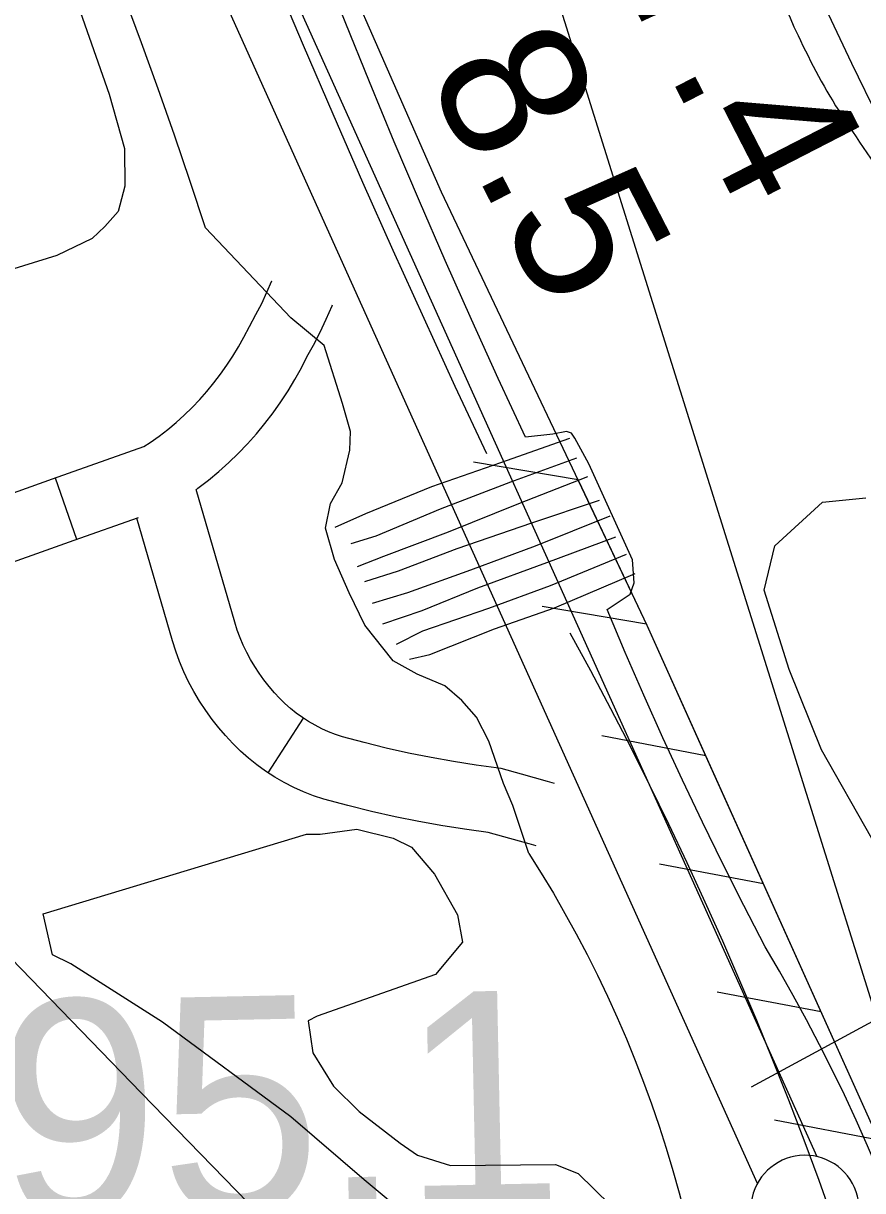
# Model space of a CAD drawing. Extents: x 3684037 to 3722149, y 433263 to 459021.
# Drawn here: x 3708794 to 3709181, y 438952 to 439490 of the extents above; entities that cross this region are included whole.
import ezdxf

# ---------------------------------------------------------------- set-up
doc = ezdxf.new("R2010")
doc.units = 0
for name, color, linetype in [('V-FLOD-BASE', 7, 'Continuous'), ('V-LEVE-TOET', 7, 'Continuous'), ('V-RAIL-TRAK', 7, 'Continuous'), ('V-RIVR-EDGE', 7, 'Continuous'), ('V-RIVR-RANG', 7, 'Continuous'), ('V-ROAD-CNTR', 7, 'Continuous'), ('V-RRAP-FSHR', 7, 'Continuous'), ('V-SITE-VEGE', 7, 'Continuous'), ('V-SURV-IDEN', 7, 'Continuous'), ('V-SURV-LINE', 7, 'Continuous'), ('V-TOPO-MINR', 7, 'Continuous'), ('V-UTIL-IDEN', 7, 'Continuous'), ('V-UTIL-LINE', 7, 'Continuous')]:
    doc.layers.add(name, color=color, linetype=linetype)

msp = doc.modelspace()

# ---------------------------------------------------------------- linework, layer by layer
at = {"layer": 'V-FLOD-BASE'}
for points in [[(3709008.02, 439291.22), (3708993.44, 439322.36), (3708979.06, 439353.61), (3708964.88, 439384.94), (3708950.89, 439416.37), (3708937.11, 439447.88), (3708923.52, 439479.48), (3708910.14, 439511.16), (3708896.96, 439542.93), (3708890.12, 439560.05), (3708883.05, 439577.07), (3708875.75, 439594), (3708868.23, 439610.83), (3708860.48, 439627.56), (3708852.51, 439644.19), (3708844.32, 439660.71), (3708835.91, 439677.11), (3708776.04, 439792.42), (3708716.06, 439907.66), (3708655.95, 440022.85)], [(3709171.16, 438920.78), (3709169.98, 438927.16), (3709167.81, 438937.53), (3709161.14, 438956.2), (3709154.26, 438974.79), (3709147.18, 438993.3), (3709139.89, 439011.74), (3709132.4, 439030.09), (3709124.7, 439048.36), (3709116.81, 439066.54), (3709108.71, 439084.64), (3709100.41, 439102.64), (3709091.91, 439120.55), (3709083.21, 439138.36), (3709074.32, 439156.08), (3709065.23, 439173.69), (3709055.94, 439191.21), (3709046.46, 439208.62)]]:
    msp.add_lwpolyline(points, dxfattribs=at)
at = {"layer": 'V-LEVE-TOET'}
for points in [[(3709025.83, 439298.91), (3709013.27, 439325.95), (3709000.93, 439353.1), (3708988.83, 439380.34), (3708976.95, 439407.69), (3708965.31, 439435.14), (3708953.89, 439462.69), (3708942.72, 439490.33), (3708931.78, 439518.07), (3708927.97, 439530.31), (3708923.97, 439542.5), (3708919.77, 439554.61), (3708915.38, 439566.66), (3708910.8, 439578.64), (3708906.02, 439590.54), (3708901.06, 439602.36), (3708895.9, 439614.11), (3708890.56, 439625.77), (3708885.03, 439637.34), (3708879.32, 439648.82), (3708831.88, 439740.05), (3708784.16, 439831.13), (3708736.16, 439922.06)], [(3708917.68, 439353.94), (3708878.29, 439395.4), (3708871.23, 439416.84), (3708863.98, 439438.21), (3708856.52, 439459.52), (3708848.87, 439480.75), (3708841.02, 439501.91)], [(3709027.41, 439107.02), (3709019.96, 439129.18), (3709015.73, 439139.2), (3709008.88, 439158.82), (3709003.28, 439169.79), (3708996.52, 439177.61), (3708988.6, 439184.24), (3708975.96, 439189.64), (3708964.89, 439195.85), (3708951.76, 439212.27), (3708944.56, 439227.17), (3708937.74, 439242.46), (3708933.69, 439256.99), (3708935.95, 439268.42), (3708941.38, 439277.92), (3708944.8, 439292.9), (3708945.12, 439301.56), (3708941.48, 439314.52), (3708932.99, 439341.22), (3708917.68, 439353.94)], [(3709063.47, 439219.42), (3709074.03, 439226.59), (3709075.96, 439231.73), (3709075.09, 439242.35), (3709055.04, 439286.66), (3709048.65, 439298.41), (3709047.05, 439300.76), (3709044.69, 439301.53), (3709038.4, 439300.3), (3709025.83, 439298.91)], [(3709196.04, 438921.07), (3709193.82, 438934.02), (3709191.33, 438947.24), (3709188.6, 438960.43), (3709183.54, 438972.28), (3709178.28, 438984.06), (3709172.84, 438995.74), (3709167.21, 439007.34), (3709161.41, 439018.85), (3709155.42, 439030.27), (3709149.25, 439041.59), (3709142.9, 439052.81), (3709136.37, 439063.93), (3709126.51, 439083.01), (3709116.86, 439102.19), (3709107.42, 439121.48), (3709098.19, 439140.87), (3709089.19, 439160.36), (3709080.4, 439179.95), (3709071.82, 439199.64), (3709063.47, 439219.42)], [(3709027.41, 439107.02), (3709033.12, 439097.93), (3709038.67, 439088.73), (3709044.02, 439079.42), (3709049.2, 439070.02), (3709054.2, 439060.51), (3709059.02, 439050.91), (3709063.65, 439041.22), (3709068.08, 439031.45), (3709072.33, 439021.59), (3709076.4, 439011.64), (3709080.26, 439001.63), (3709083.94, 438991.54), (3709087.42, 438981.38), (3709090.7, 438971.15), (3709093.79, 438960.87), (3709096.68, 438950.53), (3709099.36, 438940.13), (3709101.85, 438929.68), (3709103.96, 438920)]]:
    msp.add_lwpolyline(points, dxfattribs=at)
at = {"layer": 'V-RAIL-TRAK'}
msp.add_lwpolyline([(3708925.41, 438917.92), (3708848.7, 438996.7), (3708770.11, 439077.72), (3708719.03, 439130.96), (3708667.78, 439184.04), (3708647.47, 439204.94), (3708564.8, 439289.72), (3708513.06, 439342.32), (3708461.16, 439394.76), (3708386.95, 439470.75), (3708312.86, 439546.86), (3708238.9, 439623.09), (3708165.06, 439699.45), (3708091.34, 439775.92), (3708071.79, 439796.12), (3708052.4, 439816.5), (3708033.19, 439837.03), (3708014.15, 439857.72), (3707995.28, 439878.57), (3707976.58, 439899.58), (3707958.06, 439920.73), (3707944.44, 439936.56)], dxfattribs=at)
at = {"layer": 'V-RIVR-EDGE'}
msp.add_spline([(3705459.26, 448025.43), (3705478.18, 447991.02), (3705490.65, 447962.68), (3705497.89, 447946.89), (3705515.2, 447915.31), (3705550.22, 447853.76), (3705577.2, 447806.38), (3705592.09, 447777.23), (3705613.01, 447735.52), (3705627.09, 447702.74), (3705648.41, 447660.63), (3705670.94, 447613.26), (3705688.64, 447575.61), (3705703.12, 447542.82), (3705728.05, 447487.77), (3705750.16, 447433.12), (3705764.23, 447399.52), (3705787.56, 447350.54), (3705800.43, 447321.8), (3705823.77, 447277.66), (3705853.13, 447212.89), (3705867.2, 447179.7), (3705884.51, 447148.52), (3705906.22, 447095.49), (3705936, 447039.61), (3705952.47, 446996.31), (3705954.47, 446986.6), (3705964.51, 446959.07), (3705978.19, 446928.31), (3706001.93, 446883.77), (3706017.22, 446850.17), (3706031.3, 446824.25), (3706060.3, 446774.85), (3706084.87, 446736.78), (3706095.75, 446723.41), (3706096.15, 446720.17), (3706091.28, 446714.52), (3706089.66, 446713.31), (3706090.46, 446708.86), (3706096.11, 446705.61), (3706102.98, 446703.57), (3706108.63, 446696.69), (3706116.28, 446683.32), (3706129.96, 446657.01), (3706163.36, 446591.82), (3706169.39, 446575.63), (3706187.09, 446537.58), (3706212.81, 446473.62), (3706230.09, 446432.33), (3706247.4, 446398.32), (3706265.12, 446371.19), (3706278.81, 446345.27), (3706293.68, 446309.65), (3706314.59, 446262.29), (3706333.51, 446225.85), (3706356.04, 446180.1), (3706380.19, 446133.54), (3706396.28, 446102.36), (3706412.79, 446074.82), (3706429.69, 446038.79), (3706446.98, 445997.91), (3706455.38, 445962.3), (3706478.24, 445886.22), (3706492.71, 445852.22), (3706510.4, 445809.72), (3706528.1, 445771.66), (3706558.26, 445705.27), (3706582.81, 445657.09), (3706597.69, 445624.3), (3706628.26, 445558.31), (3706659.61, 445483.02), (3706677.69, 445432.84), (3706696.97, 445381.03), (3706750.05, 445262.42), (3706782.63, 445193.19), (3706806.77, 445141.78), (3706827.68, 445093.6), (3706850.97, 445029.25), (3706864.2, 444984.33), (3706871.8, 444949.54), (3706889.46, 444896.93), (3706899.9, 444865.77), (3706912.35, 444832.17), (3706928.85, 444798.16), (3706942.54, 444773.46), (3706966.27, 444725.28), (3706990.42, 444679.53), (3707016.98, 444624.47), (3707033.86, 444586.01), (3707080.51, 444481.98), (3707095.38, 444444.74), (3707112.27, 444405.07), (3707123.13, 444381.18), (3707171.39, 444273.5), (3707203.15, 444200.64), (3707218.02, 444163.8), (3707250.2, 444096.19), (3707257.43, 444074.34), (3707269.88, 444041.55), (3707288.36, 443990.56), (3707304.03, 443950.08), (3707342.97, 443837.97), (3707365.86, 443772.01), (3707378.69, 443728.71), (3707379.87, 443714.15), (3707381.06, 443702.82), (3707387.47, 443682.18), (3707398.33, 443657.08), (3707418.05, 443619.03), (3707438.98, 443578.54), (3707454.25, 443542.11), (3707473.14, 443492.73), (3707483.18, 443464.39), (3707531.06, 443368.04), (3707542.73, 443344.96), (3707550.76, 443323.91), (3707556.78, 443302.46), (3707556.76, 443297.61), (3707558.76, 443289.12), (3707568.43, 443273.32), (3707583.72, 443244.57), (3707593.78, 443221.9), (3707598.21, 443213.4), (3707609.51, 443204.88), (3707611.91, 443195.17), (3707611.87, 443180.61), (3707615.48, 443168.07), (3707621.91, 443150.26), (3707634.38, 443126.78), (3707648.07, 443102.08), (3707655.3, 443081.84), (3707660.54, 443073.33), (3707674.23, 443051.47), (3707678.64, 443034.07), (3707682.63, 443015.46), (3707689.47, 442998.45), (3707701.92, 442964.46), (3707713.96, 442928.44), (3707721.18, 442903.35), (3707726.4, 442888.78), (3707738.08, 442871.77), (3707743.71, 442857.2), (3707744.49, 442845.06), (3707747.27, 442826.05), (3707753.71, 442815.52), (3707762.98, 442801.35), (3707770.21, 442783.94), (3707772.59, 442762.1), (3707776.17, 442738.23), (3707779.76, 442720.03), (3707786.59, 442702.62), (3707805.5, 442663.35), (3707822.8, 442627.32), (3707832.03, 442599.39), (3707839.25, 442573.9), (3707845.68, 442561.35), (3707852.54, 442552.44), (3707860.19, 442541.9), (3707869.47, 442530.56), (3707886.39, 442507.87), (3707898.86, 442479.94), (3707916.14, 442434.61), (3707928.58, 442395.76), (3707943.44, 442356.5), (3707965.58, 442316.41), (3707989.73, 442269.04), (3708009.84, 442227.74), (3708024.72, 442192.53), (3708061.32, 442114.39), (3708074.2, 442088.48), (3708094.31, 442045.57), (3708116.02, 441996.58), (3708126.06, 441968.25), (3708137.69, 441927.79), (3708147.33, 441899.46), (3708157.76, 441868.3), (3708179.06, 441812.44), (3708203.96, 441746.87), (3708227.69, 441693.84), (3708249.81, 441646.07), (3708265.1, 441615.3), (3708271.52, 441595.87), (3708278.37, 441582.11), (3708308.11, 441508.44), (3708330.63, 441457.84), (3708349.91, 441405.22), (3708369.56, 441340.07), (3708384.01, 441295.55), (3708395.26, 441268.43), (3708411.76, 441234.83), (3708423.42, 441209.33), (3708441.12, 441169.65), (3708458.42, 441135.24), (3708469.27, 441110.55), (3708475.29, 441089.1), (3708486.95, 441061.57), (3708507.06, 441017.45), (3708523.54, 440978.59), (3708539.2, 440935.69), (3708564.14, 440883.06), (3708587.09, 440841.35), (3708595.14, 440826.77), (3708600.35, 440809.37), (3708606.75, 440778.22), (3708615.59, 440755.15), (3708636.86, 440692.01), (3708652.92, 440644.26), (3708673.41, 440592.04), (3708688.69, 440554.4), (3708705.96, 440506.64), (3708725.66, 440462.92), (3708743.35, 440422.44), (3708759.44, 440387.62), (3708800.05, 440293.31), (3708820.96, 440246.35), (3708835.03, 440211.54), (3708849.1, 440180.36), (3708876.06, 440124.9), (3708892.16, 440093.72), (3708912.28, 440054.85), (3708922.33, 440030.97), (3708931.96, 439999.81), (3708939.18, 439978.77), (3708948.02, 439954.08), (3708952.41, 439931.83), (3708956, 439911.6), (3708960.02, 439899.46), (3708969.65, 439870.32), (3708986.94, 439829.84), (3708999.38, 439794.22), (3709014.65, 439755.37), (3709034.75, 439705.18), (3709046.8, 439671.58), (3709063.28, 439633.13), (3709075.77, 439614.5), (3709093.1, 439592.62), (3709106, 439574.39), (3709121.71, 439548.87), (3709151.47, 439484.1), (3709171.6, 439447.25), (3709197.38, 439407.56), (3709211.05, 439376.8), (3709222.31, 439350.08), (3709240.4, 439308.79), (3709252.87, 439281.67), (3709266.15, 439254.94), (3709270.98, 439245.63), (3709296.34, 439199.88), (3709313.22, 439158.99), (3709331.31, 439114.87), (3709341.34, 439082.5), (3709360.25, 439046.46), (3709378.76, 439008.81), (3709407.72, 438944.44), (3709416.41, 438923.63)], degree=3, dxfattribs=at)
at = {"layer": 'V-RIVR-RANG'}
msp.add_line((3709129.98, 438999.39), (3709797.83, 439362.13), dxfattribs=at)
at = {"layer": 'V-ROAD-CNTR'}
for p, q in [((3708809.01, 439280.19), (3708818.94, 439251.88)), ((3708907.21, 439144.16), (3708923.49, 439169.36))]:
    msp.add_line(p, q, dxfattribs=at)
for points in [[(3708763.99, 439264.07), (3708807.81, 439279.77), (3708849.93, 439294.55), (3708852.81, 439296.46), (3708856.91, 439299.4), (3708860.91, 439302.49), (3708864.78, 439305.73), (3708868.54, 439309.11), (3708872.16, 439312.63), (3708875.66, 439316.28), (3708879.02, 439320.05), (3708882.24, 439323.94), (3708885.31, 439327.95), (3708888.23, 439332.07), (3708890.99, 439336.29), (3708893.59, 439340.6), (3708896.03, 439345.01), (3708898.56, 439350), (3708901.61, 439355.49), (3708904.23, 439360.59), (3708906.68, 439365.76), (3708908.96, 439370.98), (3708908.97, 439371)], [(3708873.97, 439274.72), (3708874.84, 439275.34), (3708879.71, 439279.11), (3708884.44, 439283.06), (3708889.02, 439287.19), (3708893.44, 439291.47), (3708897.7, 439295.92), (3708901.8, 439300.52), (3708905.72, 439305.26), (3708909.46, 439310.15), (3708913.02, 439315.17), (3708916.39, 439320.32), (3708919.57, 439325.58), (3708922.54, 439330.96), (3708925.06, 439335.93), (3708928.06, 439341.33), (3708931.13, 439347.29), (3708934, 439353.33), (3708936.66, 439359.46), (3708936.85, 439359.93)], [(3709039.26, 439139.23), (3709035.99, 439140.21), (3709024.01, 439143.62), (3709014.7, 439146.19), (3709003.08, 439147.74), (3708992.67, 439149.36), (3708982.3, 439151.21), (3708971.98, 439153.29), (3708961.69, 439155.59), (3708951.47, 439158.11), (3708941.55, 439160.79), (3708938.31, 439161.86), (3708935.09, 439163.11), (3708931.94, 439164.52), (3708928.88, 439166.09), (3708925.88, 439167.82), (3708922.98, 439169.69), (3708920.19, 439171.71), (3708917.49, 439173.86), (3708914.91, 439176.16), (3708912.45, 439178.57), (3708910.12, 439181.12), (3708907.75, 439183.97), (3708905.28, 439187.06), (3708903.08, 439190.08), (3708901.02, 439193.19), (3708899.11, 439196.39), (3708897.35, 439199.69), (3708895.75, 439203.06), (3708894.3, 439206.49), (3708893.01, 439210), (3708891.83, 439213.72), (3708874.08, 439274.8)], [(3708461.6, 439114.35), (3708485.85, 439123.29), (3708510.03, 439132.42), (3708534.13, 439141.74), (3708558.16, 439151.26), (3708582.11, 439160.96), (3708605.98, 439170.85), (3708629.78, 439180.93), (3708653.06, 439191.02), (3708672.2, 439198.09), (3708691.72, 439205.35), (3708711.25, 439212.64), (3708730.69, 439219.94), (3708774.2, 439235.86), (3708817.84, 439251.5), (3708847.42, 439261.88)], [(3709030.71, 439110.48), (3709027.6, 439111.4), (3709015.91, 439114.74), (3709008.7, 439116.73), (3708998.79, 439118.05), (3708987.73, 439119.77), (3708976.72, 439121.74), (3708965.75, 439123.94), (3708954.83, 439126.38), (3708943.97, 439129.06), (3708932.91, 439132.04), (3708928.15, 439133.62), (3708923.51, 439135.43), (3708918.98, 439137.46), (3708914.54, 439139.72), (3708910.24, 439142.21), (3708906.06, 439144.91), (3708902.02, 439147.82), (3708898.14, 439150.93), (3708894.43, 439154.23), (3708890.88, 439157.72), (3708887.51, 439161.38), (3708884.5, 439165.01), (3708881.44, 439168.83), (3708878.42, 439172.97), (3708875.6, 439177.24), (3708872.98, 439181.64), (3708870.57, 439186.15), (3708868.37, 439190.77), (3708866.38, 439195.49), (3708864.62, 439200.29), (3708863.12, 439205.01), (3708846.67, 439261.61)]]:
    msp.add_lwpolyline(points, dxfattribs=at)
at = {"layer": 'V-RRAP-FSHR'}
for p, q in [((3709050.04, 439279.33), (3709001.89, 439287.46)), ((3709050.04, 439279.33), (3709001.89, 439287.46)), ((3709081.67, 439212.73), (3709033.52, 439220.87)), ((3709081.67, 439212.73), (3709033.52, 439220.87)), ((3709108.98, 439152.06), (3709061.01, 439161.19)), ((3709108.98, 439152.06), (3709061.01, 439161.19)), ((3709135.53, 439093.01), (3709087.56, 439102.15)), ((3709135.53, 439093.01), (3709087.56, 439102.15)), ((3709162.08, 439033.97), (3709114.11, 439043.11)), ((3709162.08, 439033.97), (3709114.11, 439043.11)), ((3709188.63, 438974.93), (3709140.66, 438984.07)), ((3709188.63, 438974.93), (3709140.66, 438984.07))]:
    msp.add_line(p, q, dxfattribs=at)
for points in [[(3707275.15, 443771.41), (3708786.04, 440314.04), (3709222.09, 438921.37)], [(3709200.43, 438921.23), (3709188.2, 438975.89), (3709081.99, 439212.06), (3708987.1, 439411.84), (3708916.31, 439573.43), (3708676.39, 440059.42), (3708454.74, 440592.12), (3708052.68, 441579.78), (3707944.37, 441937.21), (3707632.81, 442977.51), (3707556.24, 443134.01), (3707319.72, 443635.88)], [(3709081.99, 439212.06), (3709081.99, 439212.06), (3709050.36, 439278.65)], [(3709108.54, 439153.02), (3709081.99, 439212.06)], [(3709161.65, 439034.93), (3709135.1, 439093.97), (3709108.54, 439153.02)], [(3709188.2, 438975.89), (3709188.2, 438975.89), (3709161.65, 439034.93)]]:
    msp.add_lwpolyline(points, dxfattribs=at)
at = {"layer": 'V-SITE-VEGE'}
for p, q in [((3709140.79, 439248.8), (3709162.8, 439268.98)), ((3709162.8, 439268.98), (3709182.78, 439270.96)), ((3709135.86, 439228.4), (3709140.79, 439248.8)), ((3709147.44, 439191.77), (3709135.86, 439228.4)), ((3709162.28, 439154.81), (3709147.44, 439191.77)), ((3709185.53, 439113.91), (3709162.28, 439154.81)), ((3708931.26, 439115.95), (3708948.04, 439118.19)), ((3708948.04, 439118.19), (3708964.87, 439114.13)), ((3708803.48, 439079.2), (3708924.96, 439115.9)), ((3708924.96, 439115.9), (3708931.26, 439115.95)), ((3708964.87, 439114.13), (3708973.3, 439109.99)), ((3708973.3, 439109.99), (3708983.9, 439097.48)), ((3708983.9, 439097.48), (3708994.56, 439078.67)), ((3708807.83, 439060.34), (3708803.48, 439079.2)), ((3708994.56, 439078.67), (3708996.76, 439066.09)), ((3708996.76, 439066.09), (3708984.28, 439051.3)), ((3708816.27, 439056.21), (3708807.83, 439060.34)), ((3708858.48, 439029.26), (3708816.27, 439056.21)), ((3708984.28, 439051.3), (3708929.85, 439031.95)), ((3708929.85, 439031.95), (3708925.67, 439029.81)), ((3708917.63, 438985.66), (3708858.48, 439029.26)), ((3708925.67, 439029.81), (3708927.89, 439015.14)), ((3708927.89, 439015.14), (3708937.4, 438999.7)), ((3708937.4, 438999.7), (3708949.11, 438988.01)), ((3708949.11, 438988.01), (3708968.13, 438973.47)), ((3708951.47, 438956.54), (3708917.63, 438985.66)), ((3708968.13, 438973.47), (3708976.08, 438967.89)), ((3708976.08, 438967.89), (3708991.31, 438963.16)), ((3708991.31, 438963.16), (3709039.6, 438963.56)), ((3709039.6, 438963.56), (3709050.13, 438959.45)), ((3708978.95, 438933.67), (3708951.47, 438956.54)), ((3709050.13, 438959.45), (3709064.95, 438944.87))]:
    msp.add_line(p, q, dxfattribs=at)
msp.add_lwpolyline([(3708805.28, 439539.03), (3708833.95, 439457.1), (3708841.07, 439432.07), (3708841.21, 439414.61), (3708838.04, 439402.95), (3708831.91, 439395.99), (3708826.14, 439390.49), (3708809.84, 439382.73), (3708783.37, 439374.51), (3708751.45, 439364.43), (3708711.57, 439351.01), (3708636.86, 439328.58), (3708608.19, 439321.8), (3708584.58, 439317.97), (3708571.14, 439317.86), (3708559.47, 439321.04), (3708551.08, 439325.33), (3708283.44, 439594.73)], dxfattribs=at)
at = {"layer": 'V-SURV-LINE'}
for points in [[(3708881.95, 439584.93), (3709160.11, 438967.25)], [(3709132.76, 438954.94), (3708854.59, 439572.62)]]:
    msp.add_lwpolyline(points, dxfattribs=at)
msp.add_arc((3709154.64, 438942.88), 25, 297.5549, 243.7785, dxfattribs=at)
at = {"layer": 'V-TOPO-MINR'}
msp.add_lwpolyline([(3708510.88, 440962.57), (3708528.73, 440921.58), (3708546.63, 440880.61), (3708821.25, 440253.64), (3708829.68, 440234.43), (3708838.12, 440215.23), (3708846.59, 440196.03), (3708855.07, 440176.84), (3708863.59, 440157.67), (3708872.15, 440138.52), (3708880.77, 440119.39), (3708889.43, 440100.28), (3709152.03, 439522.85), (3709163.95, 439497.07), (3709176.07, 439471.38), (3709188.49, 439445.84), (3709201.12, 439420.39), (3709451.2, 438924.04)], dxfattribs=at)
at = {"layer": 'V-UTIL-IDEN'}
for points in [[(3709200.43, 438921.23), (3709188.2, 438975.89), (3709081.99, 439212.06), (3708987.1, 439411.84), (3708916.31, 439573.43), (3708676.39, 440059.42), (3708454.74, 440592.12), (3708052.68, 441579.78), (3707944.37, 441937.21), (3707632.81, 442977.51), (3707556.24, 443134.01), (3707319.72, 443635.88)], [(3709081.99, 439212.06), (3709081.99, 439212.06), (3709050.36, 439278.65)], [(3709108.54, 439153.02), (3709081.99, 439212.06)], [(3709161.65, 439034.93), (3709135.1, 439093.97), (3709108.54, 439153.02)], [(3709188.2, 438975.89), (3709188.2, 438975.89), (3709161.65, 439034.93)]]:
    msp.add_lwpolyline(points, dxfattribs=at)
at = {"layer": 'V-UTIL-LINE'}
for points in [[(3709046.09, 439298.26), (3709014.31, 439287.15), (3708982.54, 439276.04), (3708952.13, 439263.58), (3708937.94, 439257.36)], [(3708945.46, 439249.97), (3708956.96, 439253.45), (3708986.69, 439265.9), (3709019.13, 439278.37), (3709049.55, 439289.47)], [(3709054.37, 439280.7), (3709022.61, 439268.23), (3708990.17, 439255.08), (3708960.43, 439243.99), (3708948.26, 439239.14)], [(3708951.71, 439232.39), (3708967.26, 439237.27), (3708994.3, 439247.66), (3709028.78, 439259.47), (3709059.88, 439269.9)], [(3709064.69, 439262.48), (3709030.23, 439248.63), (3709000.48, 439237.54), (3708971.42, 439227.13), (3708955.18, 439222.25)], [(3708960.01, 439212.8), (3708978.26, 439219.05), (3709003.94, 439229.43), (3709035.71, 439241.22), (3709067.48, 439253.01)], [(3709072.29, 439244.91), (3709037.16, 439230.38), (3709008.76, 439219.98), (3708978.34, 439209.56), (3708966.19, 439203.36)], [(3708972.35, 439196.63), (3708981.82, 439198.74), (3709011.55, 439210.51), (3709039.27, 439220.23), (3709076.43, 439236.13)]]:
    msp.add_lwpolyline(points, dxfattribs=at)

# ---------------------------------------------------------------- texts
at = {"layer": 'V-RIVR-RANG'}
for s, p in [('7.4', (3709068.32, 439511.96)), ('8.5', (3708979.51, 439466.01))]:
    msp.add_text(s, height=67, rotation=297.2183, dxfattribs=at).set_placement(p)
at = {"layer": 'V-SURV-IDEN'}
msp.add_text('950+95.1', height=100, rotation=1.1831, dxfattribs=at).set_placement((3708482.39, 438932.68))

doc.saveas('drawing.dxf')
